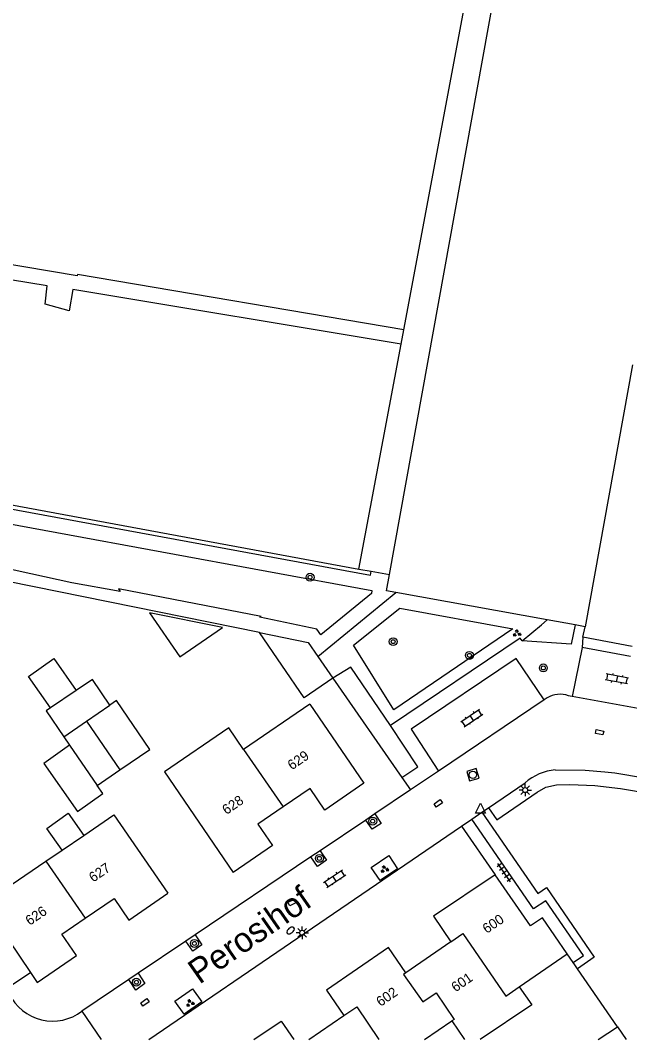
# Model space of a CAD drawing. Extents: x 133000 to 136000, y 400500 to 403500.
# Drawn here: x 133163.8 to 133225.4, y 400500 to 400603.1 of the extents above; entities that cross this region are included whole.
import ezdxf

# ---------------------------------------------------------------- set-up
doc = ezdxf.new("R2010")
doc.units = 0
for name, color, linetype in [('gg-afsc-erfafscheiding', 7, 'Continuous'), ('gg-afsc-hekwerk', 7, 'Continuous'), ('gg-afsc-muur', 7, 'Continuous'), ('gg-anno-huisnummerreeks BGT', 7, 'Continuous'), ('gg-anno-openbare ruimte label', 7, 'Continuous'), ('gg-bbg-bijgebouw', 7, 'Continuous'), ('gg-bbg-gedigitaliseerde bebouwing', 7, 'Continuous'), ('gg-bbg-gedigitaliseerde bijgebouw', 7, 'Continuous'), ('gg-bbg-hoofdgebouw', 7, 'Continuous'), ('gg-bbg-luifel en loopbrug', 7, 'Continuous'), ('gg-bbg-tussenscheiding', 7, 'Continuous'), ('gg-knt-verharding', 7, 'Continuous'), ('gg-knt-verharding nz', 7, 'Continuous'), ('gt-grn-groengrens', 7, 'Continuous'), ('gt-symb-boom', 7, 'Continuous'), ('gt-symb-brandkraan', 7, 'Continuous'), ('gt-symb-groenvak', 7, 'Continuous'), ('gt-symb-klinker verharding', 7, 'Continuous'), ('gt-symb-kolk center center', 7, 'Continuous'), ('gt-symb-lichtmast', 7, 'Continuous'), ('gt-symb-rioolschacht', 7, 'Continuous'), ('gt-symb-tegel verharding', 7, 'Continuous'), ('gt-symb-waterafsluiter', 7, 'Continuous')]:
    doc.layers.add(name, color=color, linetype=linetype)

# ---------------------------------------------------------------- blocks, each defined once
blk = doc.blocks.new('gt0-BOOM')
at = {"layer": 'gt-symb-boom'}
for radius in [0.4, 0.2]:
    blk.add_circle((0, 0), radius, dxfattribs=at)
blk = doc.blocks.new('gt0-KOLKCC')
at = {"layer": 'gt-symb-kolk center center'}
blk.add_lwpolyline([(-0.38, 0.2), (0.38, 0.2), (0.38, -0.2), (-0.38, -0.2)], close=True, dxfattribs=at)
blk = doc.blocks.new('gt0-GRVAK')
at = {"layer": 'gt-symb-groenvak'}
for p, q in [((-0.11, 0.19), (-0.23, 0.24)), ((-0.18, 0.15), (0.09, 0.15)), ((-0.09, 0.21), (-0.16, 0.32)), ((-0.05, 0.21), (-0.05, 0.39)), ((0, 0.21), (0.06, 0.32)), ((0.01, 0.19), (0.13, 0.24)), ((0.26, -0.05), (0.2, 0.06)), ((0.3, -0.05), (0.3, 0.13)), ((0.35, -0.05), (0.41, 0.06)), ((-0.25, -0.23), (-0.36, -0.18)), ((-0.32, -0.26), (-0.05, -0.26)), ((-0.23, -0.21), (-0.29, -0.1)), ((-0.18, -0.2), (-0.18, -0.02)), ((-0.14, -0.21), (-0.07, -0.1)), ((-0.12, -0.23), (0, -0.18)), ((0.24, -0.07), (0.12, -0.02)), ((0.17, -0.11), (0.44, -0.11)), ((0.37, -0.07), (0.49, -0.02))]:
    blk.add_line(p, q, dxfattribs=at)
blk = doc.blocks.new('gt0-KL1')
at = {"layer": 'gt-symb-klinker verharding'}
for p, q in [((-1.15, 0.3), (1.15, 0.3)), ((-1, -0.3), (-1, 0.3)), ((-0.5, 0.3), (-0.5, 0.45)), ((0, -0.3), (0, 0.3)), ((0.5, 0.3), (0.5, 0.45)), ((1, -0.3), (1, 0.3)), ((-1.15, -0.3), (1.15, -0.3)), ((-0.5, -0.45), (-0.5, -0.3)), ((0.5, -0.45), (0.5, -0.3))]:
    blk.add_line(p, q, dxfattribs=at)
blk = doc.blocks.new('gt0-WAFSL')
at = {"layer": 'gt-symb-waterafsluiter'}
for p, q in [((-0.5, -0.33), (0, 0.67)), ((0, 0.67), (0.5, -0.33)), ((0.5, -0.33), (-0.5, -0.33))]:
    blk.add_line(p, q, dxfattribs=at)
blk = doc.blocks.new('gt0-TEG1')
at = {"layer": 'gt-symb-tegel verharding'}
for p, q in [((-1.12, 0), (1.13, 0)), ((-0.9, -0.25), (-0.9, 0.25)), ((-0.45, -0.25), (-0.45, 0.25)), ((0, -0.25), (0, 0.25)), ((0.45, -0.25), (0.45, 0.25)), ((0.9, -0.25), (0.9, 0.25))]:
    blk.add_line(p, q, dxfattribs=at)
blk = doc.blocks.new('gt0-LMAST')
at = {"layer": 'gt-symb-lichtmast'}
for p, q in [((-0.18, 0.17), (-0.45, 0.44)), ((-0.01, 0.25), (-0.01, 0.62)), ((0.17, 0.17), (0.44, 0.44)), ((-0.26, 0), (-0.63, 0)), ((-0.18, -0.18), (-0.45, -0.45)), ((-0.01, -0.25), (-0.01, -0.63)), ((0.44, -0.45), (0.17, -0.18)), ((0.24, 0), (0.62, 0))]:
    blk.add_line(p, q, dxfattribs=at)
blk.add_circle((-0.01, 0), 0.25, dxfattribs=at)
blk = doc.blocks.new('gt0-RS')
at = {"layer": 'gt-symb-rioolschacht'}
blk.add_lwpolyline([(-0.5, -0.5), (0.5, -0.5), (0.5, 0.5), (-0.5, 0.5)], close=True, dxfattribs=at)
blk.add_circle((0, 0), 0.375, dxfattribs=at)
blk = doc.blocks.new('gt0-BR')
at = {"layer": 'gt-symb-brandkraan'}
for centre, radius, start, end in [((-0.24, 0), 0.206, 107.5669, 252.4331), ((0.6, -2.66), 3, 106.892, 107.5669), ((0, -0.69), 0.938, 73.108, 106.892), ((-0.6, -2.66), 3, 72.4331, 73.108), ((0.24, 0), 0.206, 287.567, 72.4331), ((0.6, 2.66), 3, 252.4331, 253.108), ((0, 0.69), 0.938, 253.108, 286.8921), ((-0.6, 2.66), 3, 286.8921, 287.567)]:
    blk.add_arc(centre, radius, start, end, dxfattribs=at)

msp = doc.modelspace()

# ---------------------------------------------------------------- linework, layer by layer
at = {"layer": 'gg-afsc-erfafscheiding'}
for p, q in [((133195.39, 400536.59), (133202.39, 400526.53)), ((133202.39, 400526.53), (133203.26, 400525.28)), ((133162.29, 400505.15), (133164.79, 400506.8))]:
    msp.add_line(p, q, dxfattribs=at)
msp.add_lwpolyline([(133187.98, 400541.19), (133149.82, 400548.91), (133147.9, 400548.93), (133144.82, 400546.8)], dxfattribs=at)
at = {"layer": 'gg-afsc-hekwerk'}
for p, q in [((133202.57, 400571.84), (133210.01, 400611.44)), ((133202.3, 400570.36), (133202.57, 400571.84)), ((133198.03, 400547.62), (133202.3, 400570.36)), ((133198.03, 400547.62), (133199.28, 400547.4)), ((133199.28, 400547.4), (133201.14, 400547.06))]:
    msp.add_line(p, q, dxfattribs=at)
msp.add_lwpolyline([(133122.3, 400561.95), (133122.25, 400561.63), (133198.03, 400547.62)], dxfattribs=at)
at = {"layer": 'gg-afsc-muur'}
for p, q in [((133219.72, 400507.82), (133219.13, 400508.68)), ((133219.88, 400507.58), (133219.72, 400507.82)), ((133220.17, 400507.16), (133219.88, 400507.58)), ((133224.2, 400501.3), (133220.17, 400507.16))]:
    msp.add_line(p, q, dxfattribs=at)
at = {"layer": 'gg-bbg-bijgebouw'}
for p, q in [((133193.87, 400538.78), (133195.39, 400536.59)), ((133222.24, 400500), (133224.2, 400501.3)), ((133224.2, 400501.3), (133225.1, 400500))]:
    msp.add_line(p, q, dxfattribs=at)
for points in [[(133195.39, 400536.59), (133192.48, 400534.58), (133187.98, 400541.19)], [(133187.98, 400541.19), (133192.88, 400540.2), (133193.87, 400538.78)]]:
    msp.add_lwpolyline(points, dxfattribs=at)
at = {"layer": 'gg-bbg-gedigitaliseerde bebouwing'}
for p, q in [((133193.07, 400533.93), (133186.36, 400529.36)), ((133167.99, 400519.18), (133170.18, 400520.67)), ((133166.35, 400518.07), (133167.99, 400519.18)), ((133160.04, 400513.79), (133166.35, 400518.07)), ((133214.27, 400505.34), (133219.13, 400508.68)), ((133204.66, 400500), (133207.45, 400501.89)), ((133207.45, 400501.89), (133208.73, 400500))]:
    msp.add_line(p, q, dxfattribs=at)
for points in [[(133186.36, 400529.36), (133184.87, 400531.54), (133178.35, 400527.1), (133185.3, 400516.92)], [(133170.18, 400520.67), (133173.23, 400522.74), (133178.69, 400514.82)], [(133214.27, 400505.34), (133215.52, 400503.52), (133210.32, 400500)]]:
    msp.add_lwpolyline(points, dxfattribs=at)
at = {"layer": 'gg-bbg-gedigitaliseerde bijgebouw'}
for p, q in [((133169.42, 400535.33), (133166.81, 400533.56)), ((133168.17, 400530.63), (133168.74, 400529.8)), ((133168.74, 400529.8), (133171.53, 400525.72)), ((133171.53, 400525.72), (133173.84, 400527.29))]:
    msp.add_line(p, q, dxfattribs=at)
for points in [[(133176.84, 400543.2), (133179.89, 400538.74), (133184.21, 400541.7), (133176.84, 400543.2)], [(133172.82, 400533.85), (133171.06, 400536.44), (133169.42, 400535.33)], [(133173.84, 400527.29), (133176.86, 400529.36), (133173.48, 400534.3), (133172.82, 400533.85)], [(133166.81, 400533.56), (133166.37, 400533.26), (133168.17, 400530.63)]]:
    msp.add_lwpolyline(points, dxfattribs=at)
at = {"layer": 'gg-bbg-hoofdgebouw'}
for p, q in [((133201.14, 400547.06), (133214.42, 400620.69)), ((133225.73, 400568.29), (133220.93, 400541.78)), ((133217.09, 400542.47), (133201.76, 400545.24)), ((133219.91, 400541.96), (133217.09, 400542.47)), ((133220.93, 400541.78), (133219.91, 400541.96)), ((133160.04, 400513.79), (133164.79, 400506.8)), ((133207.35, 400509.91), (133202.79, 400506.76)), ((133192.97, 400500), (133196.51, 400502.43))]:
    msp.add_line(p, q, dxfattribs=at)
for points in [[(133201.76, 400545.24), (133200.84, 400545.41), (133201.14, 400547.06)], [(133193.07, 400533.93), (133198.54, 400525.95), (133194.57, 400523.23), (133193.1, 400525.4), (133190.37, 400523.55)], [(133190.37, 400523.55), (133187.8, 400521.8), (133189.27, 400519.63), (133185.3, 400516.92)], [(133211.82, 400516.69), (133205.58, 400512.48), (133207.35, 400509.91)], [(133219.13, 400508.68), (133216.62, 400512.33), (133215.39, 400511.5), (133211.82, 400516.69)], [(133170.33, 400512.28), (133173.27, 400514.27), (133174.74, 400512.1), (133178.69, 400514.82)], [(133164.79, 400506.8), (133165.47, 400505.79), (133169.45, 400508.5), (133167.97, 400510.68), (133170.33, 400512.28)], [(133202.79, 400506.76), (133201.02, 400509.32), (133194.75, 400504.99), (133196.51, 400502.43)], [(133187.41, 400500), (133190.16, 400501.86), (133191.45, 400500)]]:
    msp.add_lwpolyline(points, dxfattribs=at)
at = {"layer": 'gg-bbg-luifel en loopbrug'}
for points in [[(133166.81, 400533.56), (133164.57, 400536.74), (133167.14, 400538.55), (133169.42, 400535.33)], [(133168.74, 400529.8), (133166.12, 400527.95), (133169.54, 400523.1), (133172.1, 400524.92), (133171.53, 400525.72)], [(133167.99, 400519.18), (133166.44, 400521.37), (133168.6, 400522.9), (133170.18, 400520.67)]]:
    msp.add_lwpolyline(points, dxfattribs=at)
at = {"layer": 'gg-bbg-tussenscheiding'}
for p, q in [((133170.47, 400532.22), (133172.82, 400533.85)), ((133168.17, 400530.63), (133170.47, 400532.22)), ((133170.47, 400532.22), (133173.84, 400527.29)), ((133186.36, 400529.36), (133190.37, 400523.55)), ((133166.35, 400518.07), (133170.33, 400512.28))]:
    msp.add_line(p, q, dxfattribs=at)
for points in [[(133207.35, 400509.91), (133208.56, 400510.75), (133212.91, 400504.41), (133214.27, 400505.34)], [(133202.79, 400506.76), (133202.56, 400506.6), (133204.49, 400503.82), (133205.86, 400504.74), (133207.68, 400502.05), (133207.45, 400501.89)], [(133196.51, 400502.43), (133197.82, 400503.33), (133200.04, 400500)]]:
    msp.add_lwpolyline(points, dxfattribs=at)
at = {"layer": 'gg-knt-verharding'}
for p, q in [((133220.7, 400540.72), (133220.93, 400541.78)), ((133225.71, 400539.78), (133220.7, 400540.72)), ((133220.62, 400539.68), (133219.62, 400534.72)), ((133225.52, 400538.78), (133220.62, 400539.68)), ((133219.62, 400534.72), (133219.23, 400534.79)), ((133217.1, 400534.59), (133216.8, 400534.38)), ((133206.08, 400527.18), (133203.26, 400525.28)), ((133211.15, 400523.47), (133214.85, 400525.99)), ((133203.26, 400525.28), (133199.63, 400522.84)), ((133210.47, 400523.01), (133211.15, 400523.47)), ((133199.63, 400522.84), (133198.72, 400522.22)), ((133208.43, 400521.61), (133209.47, 400522.32)), ((133209.47, 400522.32), (133210.47, 400523.01)), ((133176.75, 400500), (133208.43, 400521.61)), ((133198.72, 400522.22), (133194.11, 400519.12)), ((133208.43, 400521.61), (133211.82, 400516.69)), ((133193.18, 400518.49), (133181.44, 400510.59)), ((133194.11, 400519.12), (133193.18, 400518.49)), ((133180.52, 400509.97), (133175.67, 400506.71)), ((133181.44, 400510.59), (133180.52, 400509.97)), ((133174.74, 400506.08), (133169.99, 400502.89)), ((133175.67, 400506.71), (133174.74, 400506.08)), ((133169.99, 400502.89), (133171.93, 400500))]:
    msp.add_line(p, q, dxfattribs=at)
for points in [[(133216.8, 400534.38), (133213.96, 400538.58), (133203.32, 400531.4), (133206.08, 400527.18)], [(133217.91, 400527.3), (133220.94, 400527.27), (133222.93, 400527.11), (133223.94, 400526.99), (133241.35, 400524.07), (133241.54, 400524.84)], [(133199.63, 400522.84), (133200.28, 400521.88), (133199.36, 400521.28), (133198.72, 400522.22)], [(133219.72, 400507.82), (133220.76, 400508.52), (133216.95, 400514.06), (133215.72, 400513.23), (133209.47, 400522.32)], [(133194.11, 400519.12), (133194.76, 400518.16), (133193.83, 400517.52), (133193.18, 400518.49)], [(133200.18, 400516.11), (133199.26, 400517.43), (133201.05, 400518.64), (133201.95, 400517.29), (133200.18, 400516.11)], [(133181.44, 400510.59), (133182.12, 400509.58), (133181.21, 400508.94), (133180.52, 400509.97)], [(133175.67, 400506.71), (133176.36, 400505.68), (133175.46, 400505.02), (133174.74, 400506.08)], [(133180.34, 400502.59), (133179.41, 400503.9), (133181.18, 400505.14), (133182.12, 400503.81), (133180.34, 400502.59)]]:
    msp.add_lwpolyline(points, dxfattribs=at)
for centre, radius, start, end in [((133218.39, 400532.35), 2.59, 71.0316, 119.8186), ((133218.48, 400521.73), 5.6, 95.8735, 130.4468), ((133167.02, 400506.72), 4.85, 205.4594, 307.7662)]:
    msp.add_arc(centre, radius, start, end, dxfattribs=at)
at = {"layer": 'gg-knt-verharding nz'}
for p, q in [((133227.78, 400533.22), (133219.62, 400534.72)), ((133216.8, 400534.38), (133206.08, 400527.18))]:
    msp.add_line(p, q, dxfattribs=at)
at = {"layer": 'gt-grn-groengrens'}
for p, q in [((133193.87, 400538.78), (133201.76, 400545.24)), ((133220.7, 400540.72), (133220.62, 400539.68))]:
    msp.add_line(p, q, dxfattribs=at)
for points in [[(133202.3, 400570.36), (133169.06, 400575.9), (133168.7, 400573.76), (133166.26, 400574.43), (133166.48, 400576.27), (133159.03, 400577.49), (133124.15, 400583.37), (133124.36, 400584.85)], [(133202.57, 400571.84), (133169.55, 400577.43), (133169.51, 400577.28), (133129.1, 400584.1), (133129.11, 400584.21), (133124.36, 400584.85)], [(133102.77, 400500), (133103.86, 400507.6), (133105.52, 400515.29), (133106.39, 400523.65), (133109.98, 400542.85), (133110.84, 400548.88), (133111.43, 400554.22), (133111.35, 400555.31), (133113.13, 400562.85), (133199.21, 400547.01), (133199.28, 400547.4)], [(133114.26, 400561.11), (133199.33, 400545.46), (133199.29, 400545.16), (133194.18, 400540.97), (133193.77, 400541.55), (133188.01, 400542.75), (133188.12, 400542.83), (133173.7, 400545.6), (133173.86, 400545.36), (133168.97, 400546.23), (133148.96, 400550.61)], [(133197.48, 400539.9), (133202.17, 400543.65), (133213.61, 400541.58), (133201.58, 400533.37), (133197.48, 400539.9)], [(133214.57, 400540.35), (133216.53, 400541.97), (133217.09, 400542.47)], [(133219.91, 400541.96), (133219.53, 400540.01), (133214.57, 400540.35)], [(133214.57, 400540.35), (133214.37, 400540.64), (133201.23, 400531.8)], [(133201.23, 400531.8), (133197.21, 400537.7), (133195.39, 400536.59)], [(133202.39, 400526.53), (133203.99, 400527.59), (133201.23, 400531.8)], [(133211.15, 400523.47), (133211.99, 400522.24), (133216.09, 400525.05), (133216.95, 400525.53), (133218.03, 400525.78), (133219.38, 400525.81), (133221.9, 400525.7), (133224.51, 400525.42), (133242.53, 400522.36)], [(133210.47, 400523.01), (133216.14, 400514.78), (133217.01, 400515.38), (133221.86, 400508.33), (133220.17, 400507.16)]]:
    msp.add_lwpolyline(points, dxfattribs=at)

# ---------------------------------------------------------------- block references
at = {"layer": 'gt-symb-boom'}
for p in [(133193.09, 400546.79), (133201.5, 400540.27), (133209.22, 400538.88), (133216.7, 400537.61), (133199.43, 400522.11), (133194.03, 400518.34), (133181.38, 400509.73), (133175.51, 400505.81)]:
    msp.add_blockref('gt0-BOOM', p, dxfattribs=at)
at = {"layer": 'gt-symb-brandkraan', "rotation": 39.27731149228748}
msp.add_blockref('gt0-BR', (133191.11, 400511.04), dxfattribs=at)
at = {"layer": 'gt-symb-groenvak', "rotation": -10.602058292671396}
msp.add_blockref('gt0-GRVAK', (133214.02, 400541.1), dxfattribs=at)
at = {"layer": 'gt-symb-groenvak'}
for p in [(133200.62, 400517.24), (133180.93, 400503.69)]:
    msp.add_blockref('gt0-GRVAK', p, dxfattribs=at)
at = {"layer": 'gt-symb-klinker verharding'}
for p, rotation in [((133224.14, 400536.5), 169.51061018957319), ((133209.46, 400532.55), 33.992039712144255), ((133195.57, 400516.29), 33.99203971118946)]:
    msp.add_blockref('gt0-KL1', p, dxfattribs=dict(at, rotation=rotation))
at = {"layer": 'gt-symb-kolk center center'}
for p, rotation in [((133222.4, 400531.1), 169.69002960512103), ((133206.06, 400523.91), 34.32560196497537), ((133191.28, 400513.88), 26.103824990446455), ((133176.37, 400503.77), 33.49940007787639)]:
    msp.add_blockref('gt0-KOLKCC', p, dxfattribs=dict(at, rotation=rotation))
at = {"layer": 'gt-symb-lichtmast'}
for p in [(133214.87, 400525.25), (133192.3, 400510.81)]:
    msp.add_blockref('gt0-LMAST', p, dxfattribs=at)
at = {"layer": 'gt-symb-rioolschacht', "rotation": 16.622396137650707}
msp.add_blockref('gt0-RS', (133209.57, 400526.8), dxfattribs=at)
at = {"layer": 'gt-symb-tegel verharding', "rotation": 124.73862528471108}
msp.add_blockref('gt0-TEG1', (133212.73, 400516.89), dxfattribs=at)
at = {"layer": 'gt-symb-waterafsluiter'}
msp.add_blockref('gt0-WAFSL', (133210.33, 400523.25), dxfattribs=at)

# ---------------------------------------------------------------- texts
at = {"layer": 'gg-anno-huisnummerreeks BGT'}
for s, rotation, p in [('629', 34.3, (133191.24, 400527.24)), ('628', 34.3, (133184.62, 400522.72)), ('627', 34.1, (133171.13, 400515.88)), ('626', 34.1, (133164.7, 400511.51)), ('600', 34, (133210.97, 400510.69)), ('601', 34.6, (133207.82, 400504.77)), ('602', 34.6, (133200.22, 400503.3))]:
    msp.add_text(s, height=1, rotation=rotation, dxfattribs=at).set_placement(p)
at = {"layer": 'gg-anno-openbare ruimte label'}
msp.add_text('Perosihof', height=2.5, rotation=34.9, dxfattribs=at).set_placement((133181.88, 400505.54))

doc.saveas('drawing.dxf')
